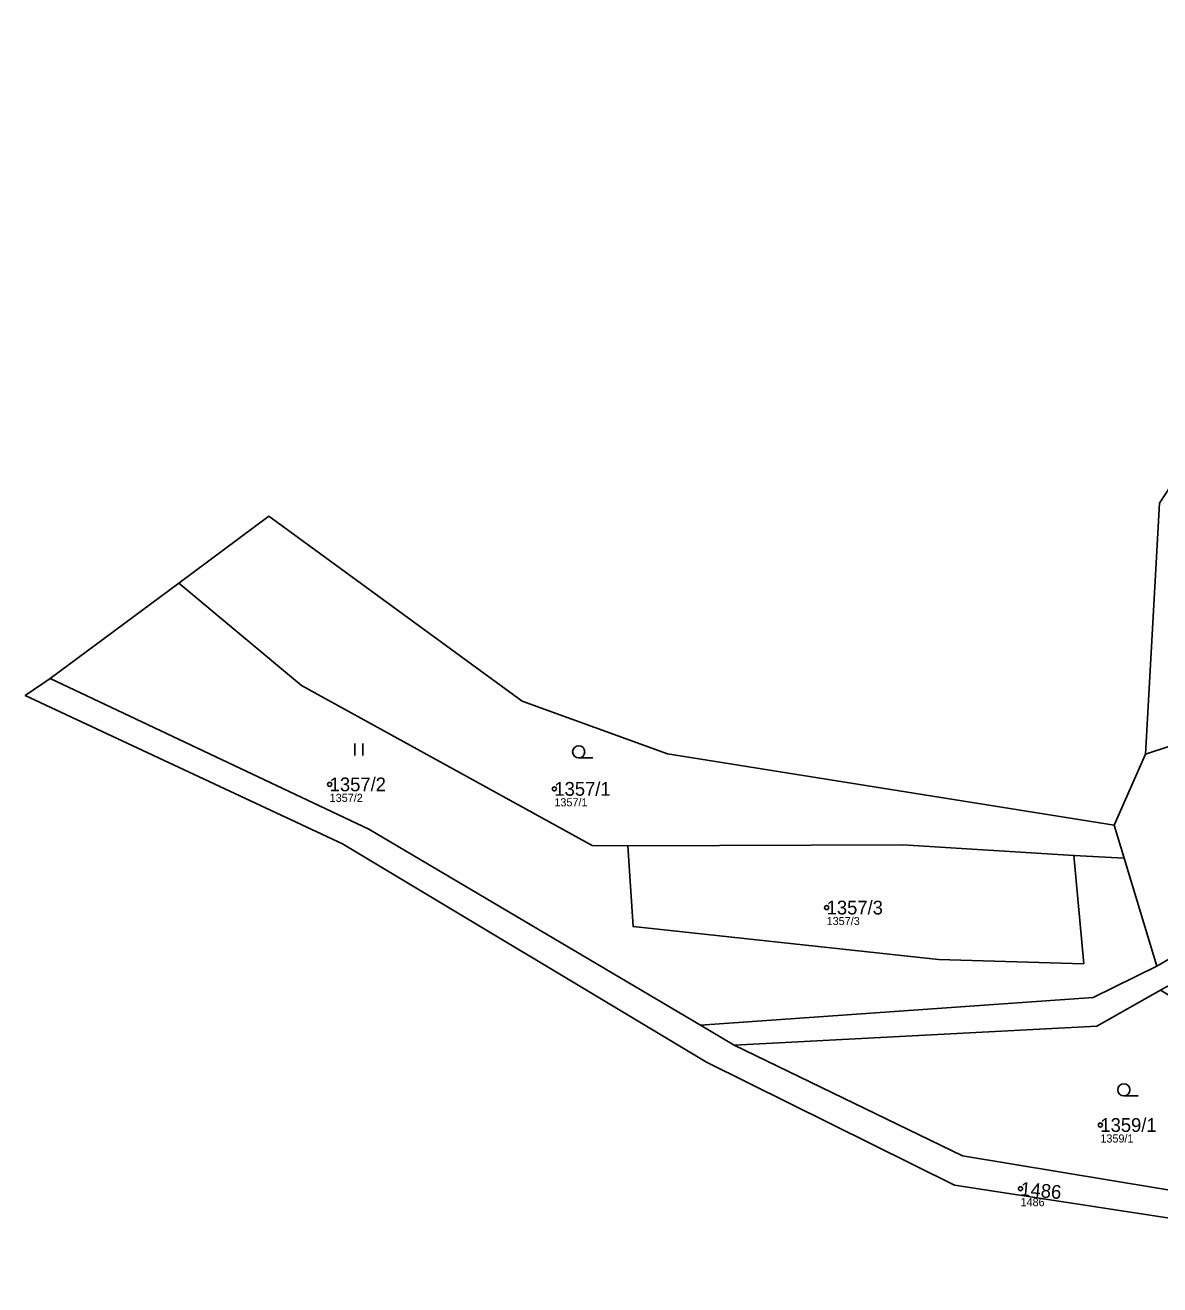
# Model space of a CAD drawing. Extents: x -770088 to -765625, y -1057899 to -1053934.
# Drawn here: x -767068.5 to -766928.3, y -1057174.6 to -1057018.9 of the extents above; entities that cross this region are included whole.
import ezdxf

# ---------------------------------------------------------------- set-up
doc = ezdxf.new("R2010")
doc.units = 0
for name, color, linetype in [('Definiční body', 7, 'Continuous'), ('Hranice parcel', 7, 'Continuous'), ('Parcelní čísla', 7, 'Continuous'), ('Polygon parcely', 7, 'Continuous'), ('Značky kultur', 7, 'Continuous')]:
    doc.layers.add(name, color=color, linetype=linetype)

msp = doc.modelspace()

# ---------------------------------------------------------------- linework, layer by layer
at = {"layer": 'Definiční body'}
for centre in [(-767030.91, -1057112.75), (-767003.14, -1057113.3), (-766969.49, -1057127.97), (-766935.66, -1057154.84), (-766945.53, -1057162.71)]:
    msp.add_circle(centre, 0.25, dxfattribs=at)
at = {"layer": 'Hranice parcel'}
for p, q in [((-767065.45, -1057099.66), (-767049.56, -1057087.88)), ((-766933.94, -1057117.8), (-766930.08, -1057109.01)), ((-766927.19, -1057108.05), (-766930.08, -1057109.01)), ((-766932.71, -1057121.85), (-766933.94, -1057117.8)), ((-766938.94, -1057121.52), (-766932.71, -1057121.85)), ((-766928.68, -1057135.19), (-766932.71, -1057121.85)), ((-766980.91, -1057144.97), (-766985.1, -1057142.5))]:
    msp.add_line(p, q, dxfattribs=at)
for points in [[(-766930.08, -1057109.01), (-766928.37, -1057078), (-766913.05, -1057054.59), (-766903.3, -1057025.62), (-766850.11, -1057018.93), (-766822.23, -1057034.45), (-766801.85, -1057049.65)], [(-767049.56, -1057087.88), (-767038.43, -1057079.62), (-767007.13, -1057102.47), (-766989.17, -1057108.99), (-766933.94, -1057117.8)], [(-766928.68, -1057135.19), (-766888.94, -1057112.07), (-766877.08, -1057106.41), (-766858.01, -1057101.87), (-766835.5, -1057094.44), (-766821.84, -1057086.66)], [(-767049.56, -1057087.88), (-767034.41, -1057100.51), (-766998.45, -1057120.3), (-766994.05, -1057120.33)], [(-766902.52, -1057181.97), (-766908.91, -1057178.49), (-766924.16, -1057166.79), (-766953.68, -1057162.29), (-766984.32, -1057147.07), (-767029.32, -1057120.1), (-767068.54, -1057101.78), (-767065.45, -1057099.66)], [(-767065.45, -1057099.66), (-767026.08, -1057118.27), (-766985.1, -1057142.5)], [(-766994.05, -1057120.33), (-766960.09, -1057120.22), (-766938.94, -1057121.52)], [(-766938.94, -1057121.52), (-766937.72, -1057134.92), (-766955.65, -1057134.4), (-766993.41, -1057130.31), (-766994.05, -1057120.33)], [(-766985.1, -1057142.5), (-766936.57, -1057139.08), (-766928.68, -1057135.19)], [(-766928.22, -1057138.16), (-766936.11, -1057142.62), (-766980.91, -1057144.97)], [(-766980.91, -1057144.97), (-766952.7, -1057158.63), (-766922.34, -1057163.69), (-766916.95, -1057167.82)]]:
    msp.add_lwpolyline(points, dxfattribs=at)
at = {"layer": 'Polygon parcely'}
for points in [[(-766902.24, -1057031), (-766901.6, -1057029.04), (-766892.38, -1057027.7), (-766873.24, -1057024.92), (-766851.67, -1057021.78), (-766823.91, -1057039.61), (-766801.85, -1057049.65), (-766822.23, -1057034.45), (-766850.11, -1057018.93), (-766903.3, -1057025.62), (-766913.05, -1057054.59), (-766928.37, -1057078), (-766930.08, -1057109.01), (-766927.19, -1057108.05), (-766925.22, -1057079.51), (-766909.99, -1057054.84)], [(-766819.58, -1057085.14), (-766821.84, -1057086.66), (-766835.5, -1057094.44), (-766858.01, -1057101.87), (-766877.08, -1057106.41), (-766888.94, -1057112.07), (-766928.68, -1057135.19), (-766936.57, -1057139.08), (-766985.1, -1057142.5), (-766980.91, -1057144.97), (-766936.11, -1057142.62), (-766928.22, -1057138.16), (-766916.61, -1057131.73), (-766892.07, -1057116.85), (-766876.3, -1057107.97), (-766854.68, -1057102.76), (-766833.84, -1057095.66), (-766820.1, -1057088.01), (-766798.71, -1057074.05), (-766799.05, -1057071.3)], [(-766994.05, -1057120.33), (-766960.09, -1057120.22), (-766938.94, -1057121.52), (-766932.71, -1057121.85), (-766933.94, -1057117.8), (-766989.17, -1057108.99), (-767007.13, -1057102.47), (-767038.43, -1057079.62), (-767049.56, -1057087.88), (-767034.41, -1057100.51), (-766998.45, -1057120.3)], [(-766835.5, -1057094.44), (-766821.84, -1057086.66), (-766856.55, -1057100.02), (-766906.06, -1057102.51), (-766927.19, -1057108.05), (-766930.08, -1057109.01), (-766933.94, -1057117.8), (-766932.71, -1057121.85), (-766928.68, -1057135.19), (-766888.94, -1057112.07), (-766877.08, -1057106.41), (-766858.01, -1057101.87)], [(-767026.08, -1057118.27), (-766985.1, -1057142.5), (-766936.57, -1057139.08), (-766928.68, -1057135.19), (-766932.71, -1057121.85), (-766938.94, -1057121.52), (-766937.72, -1057134.92), (-766955.65, -1057134.4), (-766993.41, -1057130.31), (-766994.05, -1057120.33), (-766998.45, -1057120.3), (-767034.41, -1057100.51), (-767049.56, -1057087.88), (-767065.45, -1057099.66)], [(-766994.05, -1057120.33), (-766993.41, -1057130.31), (-766955.65, -1057134.4), (-766937.72, -1057134.92), (-766938.94, -1057121.52), (-766960.09, -1057120.22)], [(-766922.34, -1057163.69), (-766916.95, -1057167.82), (-766910.68, -1057155.84), (-766884.2, -1057166.48), (-766864.47, -1057173.36), (-766859.32, -1057171.37), (-766856.62, -1057167.97), (-766872.85, -1057166.16), (-766896.67, -1057157.3), (-766928.22, -1057138.16), (-766936.11, -1057142.62), (-766980.91, -1057144.97), (-766952.7, -1057158.63)]]:
    msp.add_lwpolyline(points, close=True, dxfattribs=at)
for points in [[(-766924.16, -1057166.79), (-766953.68, -1057162.29), (-766984.32, -1057147.07), (-767029.32, -1057120.1), (-767068.54, -1057101.78), (-767065.45, -1057099.66), (-767049.56, -1057087.88), (-767038.43, -1057079.62), (-767007.13, -1057102.47), (-766989.17, -1057108.99), (-766933.94, -1057117.8), (-766930.08, -1057109.01), (-766928.37, -1057078), (-766913.05, -1057054.59)], [(-766922.34, -1057163.69), (-766952.7, -1057158.63), (-766980.91, -1057144.97), (-766985.1, -1057142.5), (-767026.08, -1057118.27), (-767065.45, -1057099.66), (-767068.54, -1057101.78), (-767029.32, -1057120.1), (-766984.32, -1057147.07), (-766953.68, -1057162.29), (-766924.16, -1057166.79)]]:
    msp.add_lwpolyline(points, dxfattribs=at)
at = {"layer": 'Značky kultur'}
for p, q in [((-767027.81, -1057109.19), (-767027.81, -1057107.69)), ((-767026.81, -1057109.19), (-767026.81, -1057107.69)), ((-767000.13, -1057109.48), (-766998.38, -1057109.48)), ((-766932.76, -1057151.25), (-766931.01, -1057151.25))]:
    msp.add_line(p, q, dxfattribs=at)
for centre in [(-767000.13, -1057108.73), (-766932.76, -1057150.5)]:
    msp.add_circle(centre, 0.75, dxfattribs=at)

# ---------------------------------------------------------------- texts
at = {"layer": 'Definiční body'}
for s, p in [('1357/2', (-767030.91, -1057114.91)), ('1357/1', (-767003.14, -1057115.46)), ('1357/3', (-766969.49, -1057130.13)), ('1359/1', (-766935.66, -1057157)), ('1486', (-766945.53, -1057164.87))]:
    msp.add_text(s, height=1, dxfattribs=at).set_placement(p)
at = {"layer": 'Parcelní čísla'}
for s, p in [('1357/2', (-767030.91, -1057113.6)), ('1357/1', (-767003.14, -1057114.15)), ('1357/3', (-766969.49, -1057128.82)), ('1359/1', (-766935.66, -1057155.69))]:
    msp.add_text(s, height=1.7, dxfattribs=at).set_placement(p)
msp.add_text('1486', height=1.7, rotation=355, dxfattribs=at).set_placement((-766945.6, -1057163.56))

doc.saveas('drawing.dxf')
